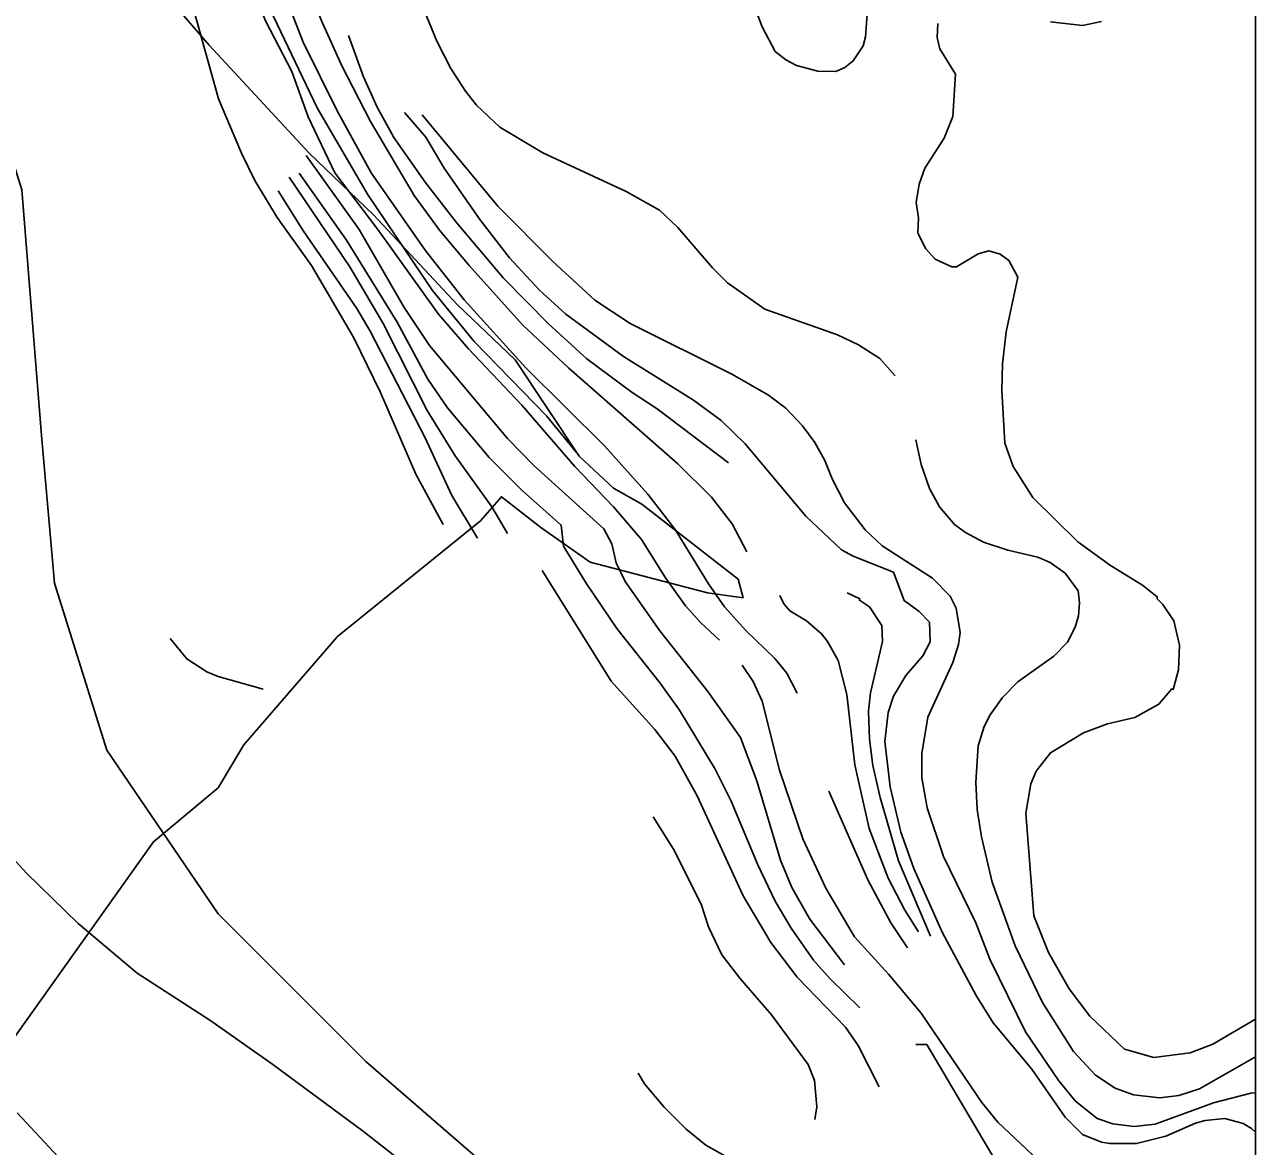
# Model space of a CAD drawing. Extents: x -662620 to -656370, y -1067090 to -1062990.
# Drawn here: x -656834.8 to -656370, y -1065989.1 to -1065565.4 of the extents above; entities that cross this region are included whole.
import ezdxf

# ---------------------------------------------------------------- set-up
doc = ezdxf.new("R2010")
doc.units = 0
for name, color, linetype in [('Ochr__pás__vod__zdroje_II__stupně', 7, 'Continuous'), ('ram', 7, 'Continuous'), ('VRSTEVNICE_ZDŮRAZNĚNÁ', 7, 'Continuous'), ('VRSTEVNICE_ZÁKLADNÍ', 7, 'Continuous'), ('ZELEZNICNI_TRAT', 7, 'Continuous')]:
    doc.layers.add(name, color=color, linetype=linetype)

msp = doc.modelspace()

# ---------------------------------------------------------------- linework, layer by layer
at = {"layer": 'Ochr__pás__vod__zdroje_II__stupně'}
msp.add_lwpolyline([(-656817.28, -1065512.76), (-656765.08, -1065573.17), (-656727.38, -1065613.98), (-656703.14, -1065637.29), (-656671.51, -1065671.11), (-656649.63, -1065692.06), (-656625.42, -1065728.38), (-656612.38, -1065740.48), (-656601.68, -1065746.53), (-656565.36, -1065774.93), (-656563.5, -1065781.91), (-656577, -1065780.05), (-656621.23, -1065768.41), (-656639.85, -1065755.38), (-656654.75, -1065743.74), (-656662.73, -1065752.85), (-656716.66, -1065796.55), (-656752, -1065837.47), (-656761.76, -1065853.74), (-656786.19, -1065874.09), (-657143.77, -1066376.65)], dxfattribs=at)
at = {"layer": 'ram'}
msp.add_lwpolyline([(-662620.02, -1067089.66), (-662620.02, -1062989.66), (-656370.02, -1062989.66), (-656370.02, -1067089.66), (-662620.02, -1067089.66)], dxfattribs=at)
at = {"layer": 'VRSTEVNICE_ZDŮRAZNĚNÁ'}
for points in [[(-656830.02, -1065425.47), (-656821.89, -1065436.36), (-656816.03, -1065442.08), (-656810.03, -1065452.51), (-656805.74, -1065462.81), (-656800.73, -1065483.39), (-656790.16, -1065507.4), (-656781.58, -1065521.41), (-656761.57, -1065593.45), (-656752.99, -1065614.03), (-656747.85, -1065624.32), (-656739.42, -1065638.33), (-656726.55, -1065656.48), (-656710.54, -1065683.78), (-656700.4, -1065704.36), (-656687.1, -1065735.24), (-656676.81, -1065754.25)], [(-656572.42, -1065797.96), (-656579.47, -1065791.41), (-656585.19, -1065784.98), (-656592.77, -1065774.4), (-656601.91, -1065759.96), (-656612.49, -1065747.53), (-656627.07, -1065732.38), (-656647.08, -1065709.22), (-656667.24, -1065687.92), (-656678.53, -1065674.77), (-656701.4, -1065642.76), (-656717.69, -1065621.46), (-656727.7, -1065600.31), (-656733.98, -1065583.15), (-656743.8, -1065564.25), (-656757.43, -1065531.7), (-656764.71, -1065511.69), (-656773.15, -1065483.67), (-656775.01, -1065471.67), (-656773.26, -1065448.99)], [(-656691.35, -1065598.68), (-656683.35, -1065607.89), (-656676.38, -1065619.6), (-656662.95, -1065639.04), (-656651.66, -1065653.48), (-656640.36, -1065665.77), (-656630.5, -1065674.77), (-656608.63, -1065690.78), (-656582.19, -1065707.22), (-656571.76, -1065714.94), (-656562.75, -1065723.8), (-656539.74, -1065751.1), (-656526.3, -1065763.82), (-656521.87, -1065766.25), (-656506.72, -1065772.25), (-656502.72, -1065782.97), (-656497, -1065787.12), (-656493.14, -1065791.12), (-656492.86, -1065798.55), (-656495.57, -1065803.84), (-656502, -1065811.27), (-656506.72, -1065819.14), (-656508.72, -1065825.28), (-656510.01, -1065836.15), (-656508.01, -1065853.3), (-656503.86, -1065870.45), (-656499, -1065884.17), (-656488.28, -1065908.18), (-656475.42, -1065932.2), (-656468.99, -1065942.49), (-656454.41, -1065959.93), (-656441.83, -1065978.08), (-656435.26, -1065984.65), (-656428.11, -1065987.51), (-656424.96, -1065988.08), (-656414.96, -1065988.08), (-656403.81, -1065985.22), (-656392.66, -1065980.36), (-656388.95, -1065979.36), (-656381.51, -1065978.65), (-656374.65, -1065980.51), (-656371.51, -1065982.37), (-656370.02, -1065983.71)], [(-656370.02, -1066151.84), (-656373.08, -1066149.17), (-656382.8, -1066138.02), (-656391.37, -1066126.44), (-656393.8, -1066122.01), (-656398.81, -1066109.72), (-656403.81, -1066083.71), (-656407.96, -1066068.84), (-656413.96, -1066042.83), (-656417.25, -1066031.68), (-656422.53, -1066020.53), (-656425.39, -1066016.81), (-656443.26, -1066002.66), (-656467.27, -1065979.94), (-656473.28, -1065972.5), (-656496.29, -1065938.77), (-656508.58, -1065924.05), (-656521.44, -1065910.04), (-656532.31, -1065891.6), (-656540.88, -1065873.02), (-656549.74, -1065847.01), (-656556.32, -1065820.99), (-656559.75, -1065813.56), (-656563.9, -1065807.42)]]:
    msp.add_lwpolyline(points, dxfattribs=at)
at = {"layer": 'VRSTEVNICE_ZÁKLADNÍ'}
for points in [[(-656767.72, -1065457.21), (-656766.69, -1065468.84), (-656762.29, -1065496.54), (-656759.14, -1065511.97), (-656755.85, -1065523.98), (-656750.57, -1065539.42), (-656743.56, -1065556.57), (-656724.41, -1065596.88), (-656705.4, -1065629.46), (-656680.81, -1065665.91), (-656665.09, -1065685.07), (-656637.79, -1065713.22), (-656626.36, -1065727.09)], [(-656767.72, -1065457.21), (-656766.69, -1065468.84), (-656762.29, -1065496.54), (-656759.14, -1065511.97), (-656755.85, -1065523.98), (-656750.57, -1065539.42), (-656743.56, -1065556.57), (-656724.41, -1065596.88), (-656705.4, -1065629.46), (-656680.81, -1065665.91), (-656665.09, -1065685.07), (-656637.79, -1065713.22), (-656626.36, -1065727.09)], [(-656754.21, -1065479.11), (-656753.62, -1065485.98), (-656747.42, -1065519.12), (-656740.7, -1065543.42), (-656729.7, -1065572.01), (-656716.98, -1065597.73), (-656703.97, -1065621.46), (-656683.53, -1065650.62), (-656668.81, -1065669.34), (-656645.51, -1065695.07), (-656615.78, -1065724.51), (-656599.49, -1065742.81), (-656589.19, -1065756.1), (-656576.61, -1065776.69), (-656570.47, -1065785.4), (-656562.47, -1065794.27), (-656551.46, -1065804.84), (-656547.03, -1065810.42), (-656543.03, -1065817.99)], [(-656754.21, -1065479.11), (-656753.62, -1065485.98), (-656747.42, -1065519.12), (-656740.7, -1065543.42), (-656729.7, -1065572.01), (-656716.98, -1065597.73), (-656703.97, -1065621.46), (-656683.53, -1065650.62), (-656668.81, -1065669.34), (-656645.51, -1065695.07), (-656615.78, -1065724.51), (-656599.49, -1065742.81), (-656589.19, -1065756.1), (-656576.61, -1065776.69), (-656570.47, -1065785.4), (-656562.47, -1065794.27), (-656551.46, -1065804.84), (-656547.03, -1065810.42), (-656543.03, -1065817.99)], [(-656562.08, -1065764.58), (-656567.62, -1065753.99), (-656575.47, -1065743.95), (-656588.19, -1065731.38), (-656629.36, -1065695.21), (-656646.8, -1065678.78), (-656666.95, -1065656.48), (-656678.1, -1065643.04), (-656687.67, -1065630.04), (-656704.25, -1065602.02), (-656714.98, -1065581.01), (-656722.55, -1065564.29), (-656729.41, -1065547.14), (-656732.84, -1065536.84), (-656736.27, -1065523.12), (-656738.56, -1065508.97)], [(-656562.08, -1065764.58), (-656567.62, -1065753.99), (-656575.47, -1065743.95), (-656588.19, -1065731.38), (-656629.36, -1065695.21), (-656646.8, -1065678.78), (-656666.95, -1065656.48), (-656678.1, -1065643.04), (-656687.67, -1065630.04), (-656704.25, -1065602.02), (-656714.98, -1065581.01), (-656722.55, -1065564.29), (-656729.41, -1065547.14), (-656732.84, -1065536.84), (-656736.27, -1065523.12), (-656738.56, -1065508.97)], [(-656515.87, -1065551.14), (-656517.3, -1065570), (-656518.16, -1065573.44), (-656521.87, -1065579.15), (-656525.02, -1065581.58), (-656528.45, -1065583.15), (-656535.31, -1065583.01), (-656543.31, -1065580.87), (-656547.31, -1065578.72), (-656551.32, -1065575.58), (-656556.32, -1065566.29), (-656557.89, -1065562)], [(-656515.87, -1065551.14), (-656517.3, -1065570), (-656518.16, -1065573.44), (-656521.87, -1065579.15), (-656525.02, -1065581.58), (-656528.45, -1065583.15), (-656535.31, -1065583.01), (-656543.31, -1065580.87), (-656547.31, -1065578.72), (-656551.32, -1065575.58), (-656556.32, -1065566.29), (-656557.89, -1065562)], [(-656684.1, -1065559.71), (-656679.1, -1065571.72), (-656673.81, -1065582.01), (-656668.38, -1065590.59), (-656664.23, -1065595.88), (-656655.37, -1065604.17), (-656639.08, -1065613.88), (-656607.63, -1065628.46), (-656595.05, -1065635.47), (-656588.19, -1065642.04), (-656575.04, -1065657.34), (-656569.33, -1065662.91), (-656555.32, -1065672.92), (-656527.88, -1065682.64), (-656519.87, -1065686.35), (-656511.87, -1065691.5), (-656506.01, -1065698.07)], [(-656684.1, -1065559.71), (-656679.1, -1065571.72), (-656673.81, -1065582.01), (-656668.38, -1065590.59), (-656664.23, -1065595.88), (-656655.37, -1065604.17), (-656639.08, -1065613.88), (-656607.63, -1065628.46), (-656595.05, -1065635.47), (-656588.19, -1065642.04), (-656575.04, -1065657.34), (-656569.33, -1065662.91), (-656555.32, -1065672.92), (-656527.88, -1065682.64), (-656519.87, -1065686.35), (-656511.87, -1065691.5), (-656506.01, -1065698.07)], [(-656428.11, -1065564.29), (-656435.26, -1065565.72), (-656447.37, -1065564.42)], [(-656490, -1065565), (-656490.14, -1065570.29), (-656489.14, -1065574.58), (-656483.28, -1065584.16), (-656484.27, -1065600.14), (-656487.57, -1065608.31), (-656494.86, -1065619.6), (-656497, -1065625.75), (-656498.14, -1065632.61), (-656497.29, -1065638.47), (-656497.49, -1065644.23), (-656494.52, -1065650.18), (-656491, -1065654.05), (-656484.71, -1065656.91), (-656482.85, -1065656.91), (-656474.7, -1065652.05), (-656470.7, -1065650.91), (-656466.41, -1065652.19), (-656463.13, -1065654.48), (-656459.76, -1065660.8), (-656464.13, -1065681.49), (-656465.56, -1065693.5), (-656465.84, -1065703.65), (-656464.65, -1065723.53), (-656461.56, -1065732.38), (-656454.12, -1065744.1), (-656437.11, -1065760.82), (-656424.68, -1065769.68), (-656412.67, -1065777.12), (-656407.1, -1065781.55), (-656407.1, -1065782.26), (-656404.95, -1065784.4), (-656400.81, -1065790.69), (-656398.63, -1065799.8), (-656399.03, -1065809.09), (-656401.01, -1065816.52), (-656401.52, -1065816.28), (-656406.51, -1065822.11), (-656415.53, -1065827.14), (-656425.82, -1065829.57), (-656434.92, -1065832.93), (-656447.4, -1065840.43), (-656452.84, -1065847.44), (-656454.84, -1065852.15), (-656456.7, -1065863.3), (-656453.68, -1065902.07), (-656448.12, -1065915.9), (-656440.4, -1065929.62), (-656432.54, -1065939.92), (-656419.47, -1065952.41), (-656408.38, -1065955.57), (-656394.66, -1065953.78), (-656386.09, -1065950.49), (-656370.02, -1065941.1)], [(-656569, -1065730.97), (-656595.91, -1065710.51), (-656605.35, -1065704.36), (-656622.5, -1065691.64), (-656636.93, -1065678.49), (-656653.94, -1065661.2), (-656671.81, -1065640.04), (-656683.53, -1065624.89), (-656695.39, -1065608.02), (-656701.68, -1065596.59), (-656706.83, -1065585.16), (-656712.54, -1065569.58)], [(-656569, -1065730.97), (-656595.91, -1065710.51), (-656605.35, -1065704.36), (-656622.5, -1065691.64), (-656636.93, -1065678.49), (-656653.94, -1065661.2), (-656671.81, -1065640.04), (-656683.53, -1065624.89), (-656695.39, -1065608.02), (-656701.68, -1065596.59), (-656706.83, -1065585.16), (-656712.54, -1065569.58)], [(-656370.02, -1065968.91), (-656371.79, -1065969.07), (-656385.8, -1065972.65), (-656407.81, -1065980.79), (-656415.82, -1065981.65), (-656423.82, -1065980.65), (-656429.82, -1065978.65), (-656438.11, -1065971.93), (-656444.26, -1065964.36), (-656456.84, -1065945.92), (-656470.27, -1065918.47), (-656475.56, -1065904.75), (-656487.85, -1065879.6), (-656494, -1065861.3), (-656496, -1065849.87), (-656496, -1065840.72), (-656493.71, -1065827), (-656484.28, -1065806.42), (-656482.14, -1065799.55), (-656481.57, -1065794.98), (-656482.99, -1065785.83), (-656485.28, -1065781.26), (-656492, -1065774.54), (-656511.01, -1065762.25), (-656517.44, -1065756.25), (-656525.16, -1065746.1), (-656529.88, -1065736.95), (-656532.59, -1065730.09), (-656536.45, -1065723.23), (-656541.02, -1065716.94), (-656547.31, -1065710.36), (-656553.89, -1065705.36), (-656567.47, -1065697.64), (-656606.2, -1065678.35), (-656619.49, -1065669.49), (-656635.5, -1065654.76), (-656656.09, -1065634.04), (-656684.67, -1065599.45)], [(-656370.02, -1065968.91), (-656371.79, -1065969.07), (-656385.8, -1065972.65), (-656407.81, -1065980.79), (-656415.82, -1065981.65), (-656423.82, -1065980.65), (-656429.82, -1065978.65), (-656438.11, -1065971.93), (-656444.26, -1065964.36), (-656456.84, -1065945.92), (-656470.27, -1065918.47), (-656475.56, -1065904.75), (-656487.85, -1065879.6), (-656494, -1065861.3), (-656496, -1065849.87), (-656496, -1065840.72), (-656493.71, -1065827), (-656484.28, -1065806.42), (-656482.14, -1065799.55), (-656481.57, -1065794.98), (-656482.99, -1065785.83), (-656485.28, -1065781.26), (-656492, -1065774.54), (-656511.01, -1065762.25), (-656517.44, -1065756.25), (-656525.16, -1065746.1), (-656529.88, -1065736.95), (-656532.59, -1065730.09), (-656536.45, -1065723.23), (-656541.02, -1065716.94), (-656547.31, -1065710.36), (-656553.89, -1065705.36), (-656567.47, -1065697.64), (-656606.2, -1065678.35), (-656619.49, -1065669.49), (-656635.5, -1065654.76), (-656656.09, -1065634.04), (-656684.67, -1065599.45)], [(-656728.45, -1065614.87), (-656708.54, -1065642.76), (-656691.53, -1065672.34), (-656681.96, -1065686.64), (-656652.51, -1065721.8), (-656642.36, -1065732.09), (-656616.07, -1065755.82), (-656613.06, -1065761.53), (-656611.49, -1065768.68), (-656608.06, -1065775.83), (-656594.91, -1065794.41), (-656576.76, -1065817.28), (-656564.47, -1065834.72), (-656558.32, -1065851.01), (-656549.32, -1065881.03), (-656545.03, -1065891.32), (-656538.31, -1065903.32), (-656525.16, -1065920.62)], [(-656728.45, -1065614.87), (-656708.54, -1065642.76), (-656691.53, -1065672.34), (-656681.96, -1065686.64), (-656652.51, -1065721.8), (-656642.36, -1065732.09), (-656616.07, -1065755.82), (-656613.06, -1065761.53), (-656611.49, -1065768.68), (-656608.06, -1065775.83), (-656594.91, -1065794.41), (-656576.76, -1065817.28), (-656564.47, -1065834.72), (-656558.32, -1065851.01), (-656549.32, -1065881.03), (-656545.03, -1065891.32), (-656538.31, -1065903.32), (-656525.16, -1065920.62)], [(-656734.89, -1065623.09), (-656711.97, -1065656.91), (-656699.39, -1065678.35), (-656682.81, -1065711.22), (-656672.24, -1065728.37), (-656658.37, -1065747.53), (-656652.51, -1065757.68)], [(-656734.89, -1065623.09), (-656711.97, -1065656.91), (-656699.39, -1065678.35), (-656682.81, -1065711.22), (-656672.24, -1065728.37), (-656658.37, -1065747.53), (-656652.51, -1065757.68)], [(-656519.42, -1065936.78), (-656530.73, -1065925.76), (-656536.88, -1065918.76), (-656545.31, -1065906.75), (-656551.32, -1065896.46), (-656557.89, -1065882.74), (-656568.04, -1065858.73), (-656574.04, -1065846.72), (-656587.48, -1065824.43), (-656594.77, -1065814.13), (-656611.21, -1065793.55), (-656622.78, -1065776.4), (-656631.36, -1065762.39), (-656632.22, -1065754.53), (-656646.94, -1065741.38), (-656659.37, -1065728.95), (-656675.1, -1065710.22), (-656682.53, -1065699.36), (-656694.11, -1065677.78), (-656713.26, -1065646.9), (-656731.13, -1065621.6)], [(-656519.42, -1065936.78), (-656530.73, -1065925.76), (-656536.88, -1065918.76), (-656545.31, -1065906.75), (-656551.32, -1065896.46), (-656557.89, -1065882.74), (-656568.04, -1065858.73), (-656574.04, -1065846.72), (-656587.48, -1065824.43), (-656594.77, -1065814.13), (-656611.21, -1065793.55), (-656622.78, -1065776.4), (-656631.36, -1065762.39), (-656632.22, -1065754.53), (-656646.94, -1065741.38), (-656659.37, -1065728.95), (-656675.1, -1065710.22), (-656682.53, -1065699.36), (-656694.11, -1065677.78), (-656713.26, -1065646.9), (-656731.13, -1065621.6)], [(-656739.14, -1065628.24), (-656729.55, -1065643.47), (-656709.4, -1065672.63), (-656704.4, -1065681.21), (-656683.67, -1065721.23), (-656673.52, -1065743.24), (-656663.81, -1065759.39)], [(-656739.14, -1065628.24), (-656729.55, -1065643.47), (-656709.4, -1065672.63), (-656704.4, -1065681.21), (-656683.67, -1065721.23), (-656673.52, -1065743.24), (-656663.81, -1065759.39)], [(-656498.28, -1065722.23), (-656496.29, -1065731.52), (-656493.14, -1065740.67), (-656489.28, -1065747.53), (-656483.71, -1065754.25), (-656479.56, -1065757.25), (-656472.7, -1065760.96), (-656463.56, -1065763.96), (-656452.12, -1065766.54), (-656447.55, -1065768.54), (-656441.83, -1065772.68), (-656436.97, -1065779.26), (-656436.4, -1065783.83), (-656436.83, -1065788.69), (-656438.11, -1065792.98), (-656440.97, -1065798.7), (-656446.12, -1065803.99), (-656459.7, -1065813.7), (-656465.56, -1065819.57), (-656470.13, -1065826.14), (-656472.42, -1065830.57), (-656474.7, -1065837.86), (-656475.56, -1065851.58), (-656475.13, -1065861.87), (-656473.42, -1065872.16), (-656469.42, -1065889.32), (-656460.7, -1065913.33), (-656450.41, -1065934.77), (-656438.68, -1065953.35), (-656430.4, -1065962.21), (-656422.96, -1065967.21), (-656416.1, -1065969.64), (-656406.1, -1065970.79), (-656398.95, -1065969.93), (-656391.09, -1065967.36), (-656370.02, -1065955.36)], [(-656498.28, -1065722.23), (-656496.29, -1065731.52), (-656493.14, -1065740.67), (-656489.28, -1065747.53), (-656483.71, -1065754.25), (-656479.56, -1065757.25), (-656472.7, -1065760.96), (-656463.56, -1065763.96), (-656452.12, -1065766.54), (-656447.55, -1065768.54), (-656441.83, -1065772.68), (-656436.97, -1065779.26), (-656436.4, -1065783.83), (-656436.83, -1065788.69), (-656438.11, -1065792.98), (-656440.97, -1065798.7), (-656446.12, -1065803.99), (-656459.7, -1065813.7), (-656465.56, -1065819.57), (-656470.13, -1065826.14), (-656472.42, -1065830.57), (-656474.7, -1065837.86), (-656475.56, -1065851.58), (-656475.13, -1065861.87), (-656473.42, -1065872.16), (-656469.42, -1065889.32), (-656460.7, -1065913.33), (-656450.41, -1065934.77), (-656438.68, -1065953.35), (-656430.4, -1065962.21), (-656422.96, -1065967.21), (-656416.1, -1065969.64), (-656406.1, -1065970.79), (-656398.95, -1065969.93), (-656391.09, -1065967.36), (-656370.02, -1065955.36)], [(-656639.44, -1065771.61), (-656613.35, -1065813.42), (-656596.77, -1065831.71), (-656589.19, -1065841.72), (-656580.9, -1065856.73), (-656563.47, -1065894.46), (-656553.03, -1065912.19), (-656543.03, -1065925.19), (-656524.87, -1065944.06), (-656520.01, -1065951.06), (-656512.15, -1065966.64)], [(-656639.44, -1065771.61), (-656613.35, -1065813.42), (-656596.77, -1065831.71), (-656589.19, -1065841.72), (-656580.9, -1065856.73), (-656563.47, -1065894.46), (-656553.03, -1065912.19), (-656543.03, -1065925.19), (-656524.87, -1065944.06), (-656520.01, -1065951.06), (-656512.15, -1065966.64)], [(-656497.27, -1065908.08), (-656502.42, -1065899.91), (-656508.72, -1065887.89), (-656515.87, -1065869.02), (-656521.3, -1065845.01), (-656524.3, -1065818.42), (-656527.59, -1065805.56), (-656531.59, -1065798.41), (-656533.88, -1065795.55), (-656539.6, -1065790.69), (-656545.89, -1065786.83), (-656548.17, -1065784.26), (-656549.6, -1065781.12)], [(-656497.27, -1065908.08), (-656502.42, -1065899.91), (-656508.72, -1065887.89), (-656515.87, -1065869.02), (-656521.3, -1065845.01), (-656524.3, -1065818.42), (-656527.59, -1065805.56), (-656531.59, -1065798.41), (-656533.88, -1065795.55), (-656539.6, -1065790.69), (-656545.89, -1065786.83), (-656548.17, -1065784.26), (-656549.6, -1065781.12)], [(-656524.17, -1065780.04), (-656519.42, -1065782.27), (-656519.59, -1065782.83), (-656515.73, -1065785.4), (-656511.15, -1065792.41), (-656510.87, -1065798.41), (-656515.44, -1065817.85), (-656516.16, -1065824.71), (-656515.73, -1065835.29), (-656514.44, -1065845.29), (-656511.72, -1065857.3), (-656504.86, -1065881.31), (-656492.71, -1065909.76)], [(-656524.17, -1065780.04), (-656519.42, -1065782.27), (-656519.59, -1065782.83), (-656515.73, -1065785.4), (-656511.15, -1065792.41), (-656510.87, -1065798.41), (-656515.44, -1065817.85), (-656516.16, -1065824.71), (-656515.73, -1065835.29), (-656514.44, -1065845.29), (-656511.72, -1065857.3), (-656504.86, -1065881.31), (-656492.71, -1065909.76)], [(-656779.83, -1065797.25), (-656773.58, -1065804.99), (-656766, -1065809.85), (-656761.71, -1065811.7), (-656744.71, -1065816.42)], [(-656779.83, -1065797.25), (-656773.58, -1065804.99), (-656766, -1065809.85), (-656761.71, -1065811.7), (-656744.71, -1065816.42)], [(-656501.38, -1065914.13), (-656507.72, -1065904.75), (-656516.44, -1065888.46), (-656531.16, -1065855.01)], [(-656501.38, -1065914.13), (-656507.72, -1065904.75), (-656516.44, -1065888.46), (-656531.16, -1065855.01)], [(-656597.47, -1065864.64), (-656589.77, -1065876.88), (-656579.33, -1065897.61), (-656576.61, -1065906.18), (-656571.47, -1065916.76), (-656564.75, -1065925.62), (-656552.75, -1065939.49), (-656538.88, -1065958.21), (-656536.59, -1065964.21), (-656535.59, -1065974.22), (-656536.45, -1065978.94)], [(-656597.47, -1065864.64), (-656589.77, -1065876.88), (-656579.33, -1065897.61), (-656576.61, -1065906.18), (-656571.47, -1065916.76), (-656564.75, -1065925.62), (-656552.75, -1065939.49), (-656538.88, -1065958.21), (-656536.59, -1065964.21), (-656535.59, -1065974.22), (-656536.45, -1065978.94)], [(-656544.95, -1066107.8), (-656560.61, -1066101.43), (-656574.76, -1066093), (-656582.91, -1066087.28), (-656596.48, -1066075.7), (-656607.2, -1066077.13), (-656627.36, -1066059.26), (-656645.8, -1066038.54), (-656659.8, -1066024.1), (-656688.25, -1065998.09), (-656706.83, -1065983.51), (-656741.13, -1065958.21), (-656764.57, -1065941.77), (-656792.3, -1065923.76), (-656814.6, -1065904.9), (-656834.18, -1065885.89), (-656850.47, -1065868.02)], [(-656544.95, -1066107.8), (-656560.61, -1066101.43), (-656574.76, -1066093), (-656582.91, -1066087.28), (-656596.48, -1066075.7), (-656607.2, -1066077.13), (-656627.36, -1066059.26), (-656645.8, -1066038.54), (-656659.8, -1066024.1), (-656688.25, -1065998.09), (-656706.83, -1065983.51), (-656741.13, -1065958.21), (-656764.57, -1065941.77), (-656792.3, -1065923.76), (-656814.6, -1065904.9), (-656834.18, -1065885.89), (-656850.47, -1065868.02)], [(-656498.29, -1065950.66), (-656494.13, -1065950.66), (-656466.7, -1065997.09), (-656462.13, -1066003.09), (-656455.98, -1066008.95), (-656437.54, -1066022.96), (-656432.68, -1066028.82), (-656424.25, -1066044.83), (-656419.1, -1066058.83), (-656412.67, -1066080.85), (-656406.24, -1066108.86), (-656402.09, -1066122.87), (-656397.95, -1066132.87), (-656387.09, -1066154.6), (-656386.09, -1066158.03), (-656385.37, -1066164.89), (-656386.66, -1066176.33), (-656387.66, -1066180.33), (-656390.95, -1066188.33), (-656398.13, -1066198.69)], [(-656498.29, -1065950.66), (-656494.13, -1065950.66), (-656466.7, -1065997.09), (-656462.13, -1066003.09), (-656455.98, -1066008.95), (-656437.54, -1066022.96), (-656432.68, -1066028.82), (-656424.25, -1066044.83), (-656419.1, -1066058.83), (-656412.67, -1066080.85), (-656406.24, -1066108.86), (-656402.09, -1066122.87), (-656397.95, -1066132.87), (-656387.09, -1066154.6), (-656386.09, -1066158.03), (-656385.37, -1066164.89), (-656386.66, -1066176.33), (-656387.66, -1066180.33), (-656390.95, -1066188.33), (-656398.13, -1066198.69)], [(-656560.02, -1065998.45), (-656577.62, -1065988.65), (-656585.05, -1065982.65), (-656593.34, -1065974.36), (-656600.77, -1065965.5), (-656603.15, -1065961.42)], [(-656560.02, -1065998.45), (-656577.62, -1065988.65), (-656585.05, -1065982.65), (-656593.34, -1065974.36), (-656600.77, -1065965.5), (-656603.15, -1065961.42)], [(-656837.61, -1065976.51), (-656820.46, -1065994.94), (-656781.15, -1066033.11), (-656751.42, -1066059.98), (-656731.27, -1066076.7), (-656699.11, -1066100.71), (-656667.66, -1066122.01), (-656642.51, -1066137.88), (-656624.36, -1066150.31), (-656589.91, -1066170.18), (-656577.48, -1066177.97)], [(-656837.61, -1065976.51), (-656820.46, -1065994.94), (-656781.15, -1066033.11), (-656751.42, -1066059.98), (-656731.27, -1066076.7), (-656699.11, -1066100.71), (-656667.66, -1066122.01), (-656642.51, -1066137.88), (-656624.36, -1066150.31), (-656589.91, -1066170.18), (-656577.48, -1066177.97)]]:
    msp.add_lwpolyline(points, dxfattribs=at)
at = {"layer": 'ZELEZNICNI_TRAT'}
msp.add_lwpolyline([(-657872.38, -1063291.69), (-657828.75, -1063414.86), (-657720.97, -1063804.91), (-657620.89, -1064454.14), (-657561.87, -1064849.33), (-657551.61, -1064885.25), (-657531.08, -1064926.31), (-657284.73, -1065177.79), (-657212.15, -1065234.34), (-657115.62, -1065283.84), (-656952.27, -1065447.19), (-656874.3, -1065541.24), (-656849.55, -1065584.55), (-656835.94, -1065627.87), (-656828.52, -1065720.68), (-656823.57, -1065776.37), (-656803.76, -1065839.48), (-656761.69, -1065901.36), (-656706, -1065957.05), (-656650.31, -1066005.31), (-656571.11, -1066127.83), (-656465.92, -1066292.42), (-656439.93, -1066344.39), (-656370.02, -1066540.15)], dxfattribs=at)

doc.saveas('drawing.dxf')
